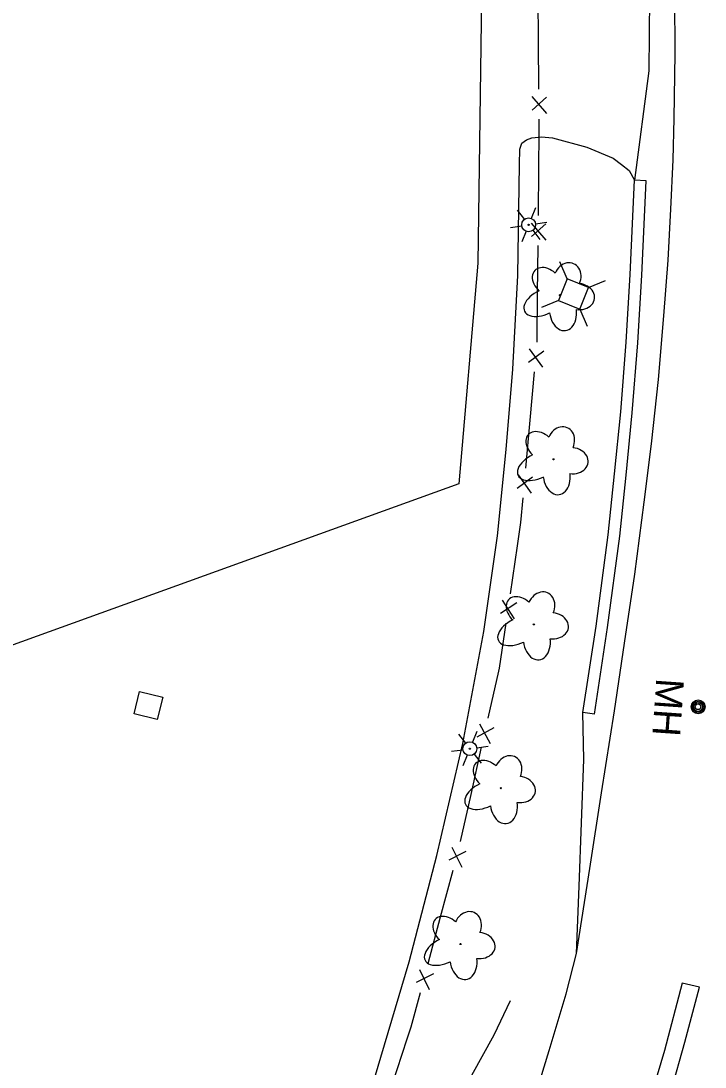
# Model space of a CAD drawing. Extents: x 589250 to 1188077, y 162953 to 363065.
# Drawn here: x 593381.9 to 593530.1, y 186046 to 186272.4 of the extents above; entities that cross this region are included whole.
import ezdxf

# ---------------------------------------------------------------- set-up
doc = ezdxf.new("R2010")
doc.units = 0
for name, color, linetype in [('E_DWY', 7, 'Continuous'), ('E_FEN_P', 7, 'Continuous'), ('E_LAND_Vegetation', 7, 'Continuous'), ('E_LTG', 7, 'Continuous'), ('E_MAP_Limits', 7, 'Continuous'), ('E_RDWY', 7, 'Continuous'), ('E_RDWY_C_and_G', 7, 'Continuous'), ('E_RDWY_Gravel', 7, 'Continuous'), ('E_UTL_AG_Bold', 7, 'Continuous'), ('E_UTL_MH', 7, 'Continuous'), ('E_UTL_MH_Text', 7, 'Continuous'), ('E_WTR_FlowLine', 7, 'Continuous')]:
    doc.layers.add(name, color=color, linetype=linetype)

msp = doc.modelspace()

# ---------------------------------------------------------------- linework, layer by layer
at = {"layer": 'E_DWY'}
for p, q in [((593489.93, 186244.63), (593490.42, 186245.94)), ((593490.42, 186245.94), (593491.41, 186246.66)), ((593491.41, 186246.66), (593492.53, 186247.06)), ((593492.53, 186247.06), (593494.68, 186247.33)), ((593494.68, 186247.33), (593497.02, 186247.11)), ((593497.02, 186247.11), (593504.49, 186245.06)), ((593489.86, 186241.29), (593489.93, 186244.63)), ((593504.49, 186245.06), (593510.18, 186242.66)), ((593489.49, 186217.32), (593489.86, 186241.29)), ((593510.18, 186242.66), (593511.98, 186241.33)), ((593511.98, 186241.33), (593513.62, 186240.04)), ((593513.62, 186240.04), (593514.79, 186237.91)), ((593488.46, 186197.05), (593489.49, 186217.32)), ((593487.03, 186179.67), (593488.46, 186197.05)), ((593485.09, 186160.99), (593487.03, 186179.67)), ((593482.16, 186140.28), (593485.09, 186160.99)), ((593477.61, 186116.08), (593482.16, 186140.28)), ((593406.41, 186122.48), (593407.62, 186127.3)), ((593407.62, 186127.3), (593412.65, 186126.04)), ((593412.65, 186126.04), (593411.44, 186121.22)), ((593411.44, 186121.22), (593406.41, 186122.48)), ((593471.95, 186091.79), (593477.61, 186116.08)), ((593465.97, 186068.8), (593471.95, 186091.79)), ((593456.97, 186038.4), (593465.97, 186068.8))]:
    msp.add_line(p, q, dxfattribs=at)
at = {"layer": 'E_FEN_P'}
for p, q in [((593493.82, 186278.52), (593493.9, 186268.07)), ((593493.9, 186268.07), (593493.99, 186257.62)), ((593492.54, 186256), (593495.74, 186252.38)), ((593495.71, 186255.86), (593492.62, 186253.09)), ((593494.04, 186251.15), (593494.06, 186248)), ((593494.06, 186248), (593494, 186240.7)), ((593494, 186240.7), (593493.9, 186230.25)), ((593492.42, 186228.65), (593495.56, 186224.98)), ((593495.59, 186228.46), (593492.46, 186225.75)), ((593493.84, 186223.78), (593493.74, 186213.33)), ((593493.74, 186213.33), (593493.65, 186203.37)), ((593493.65, 186203.37), (593493.61, 186202.88)), ((593495.15, 186200.96), (593491.81, 186198.51)), ((593492.01, 186201.41), (593494.84, 186197.5)), ((593493.03, 186196.43), (593492.1, 186186.02)), ((593492.1, 186186.02), (593491.17, 186175.61)), ((593492.72, 186173.7), (593489.38, 186171.24)), ((593489.57, 186174.14), (593492.41, 186170.24)), ((593490.6, 186169.17), (593490.12, 186163.83)), ((593490.12, 186163.83), (593489.37, 186158.8)), ((593489.37, 186158.8), (593487.84, 186148.46)), ((593489.27, 186146.45), (593485.79, 186144.2)), ((593486.15, 186147.08), (593488.76, 186143.02)), ((593486.89, 186142.06), (593485.45, 186132.34)), ((593485.45, 186132.34), (593485.31, 186131.73)), ((593485.31, 186131.73), (593483.02, 186121.53)), ((593484.3, 186119.43), (593480.67, 186117.43)), ((593481.24, 186120.28), (593483.54, 186116.04)), ((593481.61, 186115.22), (593479.32, 186105.02)), ((593479.32, 186105.02), (593477.03, 186094.82)), ((593475.26, 186093.63), (593477.39, 186089.3)), ((593478.28, 186092.65), (593474.58, 186090.81)), ((593475.42, 186088.56), (593472.73, 186078.46)), ((593472.73, 186078.46), (593470.04, 186068.36)), ((593468.21, 186067.18), (593470.33, 186062.85)), ((593471.23, 186066.2), (593467.52, 186064.36)), ((593468.37, 186062.11), (593466.38, 186054.64)), ((593466.38, 186054.64), (593465.52, 186052.06)), ((593465.52, 186052.06), (593462.23, 186042.13))]:
    msp.add_line(p, q, dxfattribs=at)
at = {"layer": 'E_LAND_Vegetation'}
for centre in [(593498.64, 186213.04), (593497.26, 186177.54), (593492.98, 186141.82), (593485.85, 186106.39), (593477.09, 186072.65)]:
    msp.add_circle(centre, 0.128, dxfattribs=at)
for centre, major_axis, ratio in [((593500.24, 186216.69), (-1.37, -3.17), 0.832022), ((593495.85, 186215.92), (2.68, -2.44), 0.716896), ((593495.26, 186211.6), (4.29, 2.05), 0.560249), ((593502.54, 186212.74), (-3.59, 0.43), 0.782863), ((593499.31, 186209.57), (-0.52, 4.19), 0.691916), ((593498.85, 186181.2), (-1.37, -3.17), 0.832022), ((593494.46, 186180.42), (2.68, -2.44), 0.716896), ((593501.15, 186177.24), (-3.59, 0.43), 0.782863), ((593493.87, 186176.1), (4.29, 2.05), 0.560249), ((593497.92, 186174.08), (-0.52, 4.19), 0.691916), ((593490.18, 186144.7), (2.68, -2.44), 0.716896), ((593494.57, 186145.47), (-1.37, -3.17), 0.832022), ((593496.87, 186141.52), (-3.59, 0.43), 0.782863), ((593489.59, 186140.38), (4.29, 2.05), 0.560249), ((593493.64, 186138.35), (-0.52, 4.19), 0.691916), ((593487.44, 186110.04), (-1.37, -3.17), 0.832022), ((593483.05, 186109.26), (2.68, -2.44), 0.716896), ((593482.46, 186104.95), (4.29, 2.05), 0.560249), ((593489.74, 186106.09), (-3.59, 0.43), 0.782863), ((593486.51, 186102.92), (-0.52, 4.19), 0.691916), ((593478.68, 186076.3), (-1.37, -3.17), 0.832022), ((593474.3, 186075.53), (2.68, -2.44), 0.716896), ((593473.71, 186071.21), (4.29, 2.05), 0.560249), ((593480.99, 186072.35), (-3.59, 0.43), 0.782863), ((593477.76, 186069.18), (-0.52, 4.19), 0.691916)]:
    msp.add_ellipse(centre, major_axis=major_axis, ratio=ratio, start_param=1.570796, end_param=4.712389, dxfattribs=at)
at = {"layer": 'E_LTG'}
for p, q in [((593493.36, 186231.97), (593492.42, 186229.65)), ((593489.4, 186231.41), (593490.94, 186229.44)), ((593487.9, 186227.7), (593490.38, 186228.05)), ((593492.78, 186227.08), (593494.32, 186225.1)), ((593493.35, 186228.47), (593495.82, 186228.81)), ((593491.3, 186226.87), (593490.36, 186224.55)), ((593480.62, 186118.63), (593479.68, 186116.31)), ((593476.66, 186118.07), (593478.2, 186116.1)), ((593475.16, 186114.36), (593477.63, 186114.71)), ((593480.61, 186115.13), (593483.08, 186115.47)), ((593478.56, 186113.53), (593477.62, 186111.21)), ((593480.04, 186113.73), (593481.58, 186111.76))]:
    msp.add_line(p, q, dxfattribs=at)
for centre, radius in [((593491.86, 186228.26), 1.5), ((593491.86, 186228.26), 0.125), ((593479.12, 186114.92), 1.5), ((593479.12, 186114.92), 0.125)]:
    msp.add_circle(centre, radius, dxfattribs=at)
at = {"layer": 'E_MAP_Limits'}
for p, q in [((593482.2, 186317.28), (593480.87, 186219.99)), ((593480.87, 186219.99), (593476.75, 186172.2)), ((593476.75, 186172.2), (593101.2, 186036.84))]:
    msp.add_line(p, q, dxfattribs=at)
at = {"layer": 'E_RDWY'}
for p, q in [((593523.57, 186265.33), (593523.48, 186277.68)), ((593523.35, 186251.28), (593523.57, 186265.33)), ((593523.15, 186242.3), (593523.35, 186251.28)), ((593522.62, 186231.68), (593523.15, 186242.3)), ((593522.08, 186220.6), (593522.62, 186231.68)), ((593521.17, 186208.55), (593522.08, 186220.6)), ((593519.96, 186194.83), (593521.17, 186208.55)), ((593518.47, 186180.88), (593519.96, 186194.83)), ((593516.91, 186168.23), (593518.47, 186180.88)), ((593514.83, 186152.68), (593516.91, 186168.23)), ((593512.59, 186137.77), (593514.83, 186152.68)), ((593510.45, 186123.11), (593512.59, 186137.77)), ((593507.67, 186105.37), (593510.45, 186123.11)), ((593505.14, 186089.02), (593507.67, 186105.37)), ((593502.19, 186070.6), (593505.14, 186089.02)), ((593500.01, 186061.89), (593502.19, 186070.6)), ((593525.08, 186064.17), (593521.25, 186049.62)), ((593528.86, 186063.3), (593525.08, 186064.17)), ((593496.3, 186049.62), (593500.01, 186061.89)), ((593525.65, 186051.45), (593528.86, 186063.3)), ((593522.69, 186040.75), (593525.65, 186051.45)), ((593492.35, 186036.69), (593496.3, 186049.62)), ((593521.25, 186049.62), (593517.22, 186036.16))]:
    msp.add_line(p, q, dxfattribs=at)
at = {"layer": 'E_RDWY_C_and_G'}
for p, q in [((593513.85, 186217.53), (593514.79, 186237.91)), ((593517.29, 186237.8), (593514.79, 186237.91)), ((593516.34, 186217.4), (593517.29, 186237.8)), ((593512.98, 186202.87), (593513.85, 186217.53)), ((593515.47, 186202.7), (593516.34, 186217.4)), ((593511.82, 186187.8), (593512.98, 186202.87)), ((593514.31, 186187.58), (593515.47, 186202.7)), ((593510.47, 186174.39), (593511.82, 186187.8)), ((593512.96, 186174.13), (593514.31, 186187.58)), ((593509.1, 186161.2), (593510.47, 186174.39)), ((593511.58, 186160.91), (593512.96, 186174.13)), ((593506.48, 186141.46), (593509.1, 186161.2)), ((593508.95, 186141.11), (593511.58, 186160.91)), ((593503.62, 186122.77), (593506.48, 186141.46)), ((593506.09, 186122.39), (593508.95, 186141.11)), ((593506.09, 186122.39), (593503.62, 186122.77))]:
    msp.add_line(p, q, dxfattribs=at)
at = {"layer": 'E_RDWY_Gravel'}
for p, q in [((593518.01, 186278.03), (593517.91, 186261.6)), ((593517.91, 186261.6), (593514.79, 186237.91)), ((593503.8, 186112.57), (593503.62, 186122.77)), ((593503.28, 186098.91), (593503.8, 186112.57)), ((593502.78, 186085.2), (593503.28, 186098.91)), ((593502.19, 186070.6), (593502.78, 186085.2))]:
    msp.add_line(p, q, dxfattribs=at)
at = {"layer": 'E_UTL_AG_Bold'}
for p, q in [((593500.2, 186216.55), (593498.64, 186220.23)), ((593500.2, 186216.55), (593498.33, 186211.92)), ((593504.84, 186214.68), (593500.2, 186216.55)), ((593504.84, 186214.68), (593508.52, 186216.24)), ((593502.96, 186210.04), (593504.84, 186214.68)), ((593498.33, 186211.92), (593494.64, 186210.35)), ((593498.33, 186211.92), (593502.96, 186210.04)), ((593502.96, 186210.04), (593504.52, 186206.36))]:
    msp.add_line(p, q, dxfattribs=at)
at = {"layer": 'E_UTL_MH'}
for centre, radius in [((593528.57, 186123.96), 1.5), ((593528.57, 186123.96), 1.22), ((593528.56, 186123.96), 0.968), ((593528.55, 186123.99), 0.605)]:
    msp.add_circle(centre, radius, dxfattribs=at)
at = {"layer": 'E_WTR_FlowLine'}
for p, q in [((593484.43, 186053.04), (593487.91, 186060.41)), ((593479.59, 186044.31), (593484.43, 186053.04))]:
    msp.add_line(p, q, dxfattribs=at)

# ---------------------------------------------------------------- texts
at = {"layer": 'E_UTL_MH_Text'}
msp.add_text('MH', height=6, rotation=266.0189, dxfattribs=at).set_placement((593519.52, 186130.27))

doc.saveas('drawing.dxf')
